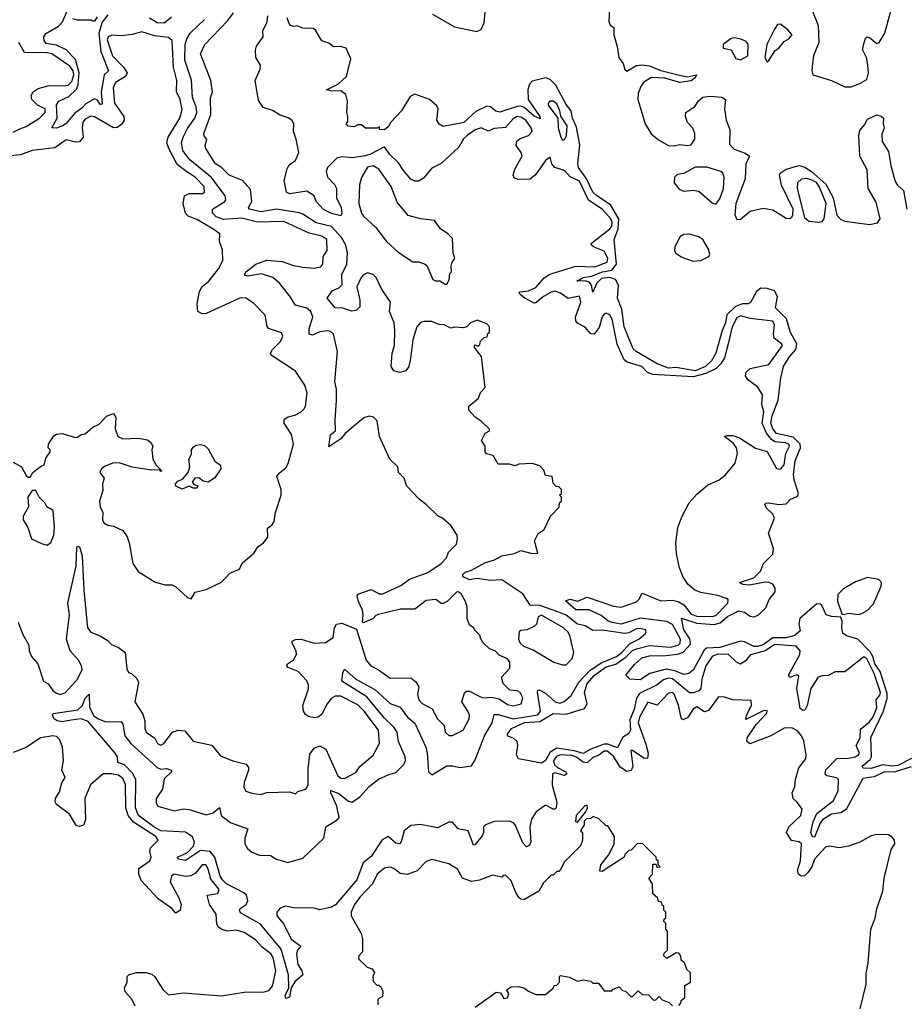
# Model space of a CAD drawing. Extents: x 2494106 to 2685573, y 758056 to 915185.
# Tile 429 of 507: x 2654700 to 2659369, y 840609 to 845805. Entities that reach past the tile are written whole.
import ezdxf

# ---------------------------------------------------------------- set-up
doc = ezdxf.new("R2010")
doc.units = 0

msp = doc.modelspace()

# ---------------------------------------------------------------- linework, layer by layer
at = {"layer": '0CON05XD'}
for points in [[(2657816.8, 845933.2), (2657810, 845795), (2657817.1, 845777.1), (2657836.2, 845765), (2657835.5, 845725), (2657853.8, 845663.8), (2657862.2, 845605), (2657885.7, 845575), (2657895, 845542.5), (2657905, 845533.3), (2657955, 845564.3), (2657983.1, 845566.9), (2658025, 845562.5), (2658085, 845538.1), (2658175.7, 845514.3), (2658225, 845504.3), (2658272.5, 845515), (2658265, 845499.2), (2658245, 845483.5), (2658185, 845474.6), (2658105, 845496.5), (2658035, 845500.3), (2657994.3, 845475.8), (2657977.8, 845452.2), (2657965.3, 845415), (2657963.4, 845383.4), (2658001.4, 845255), (2658032.9, 845202.9), (2658071.2, 845171.2), (2658125, 845141.8), (2658155, 845140), (2658185, 845147.1), (2658225, 845140.8), (2658245, 845144.2), (2658262.9, 845175), (2658264.2, 845205), (2658252.3, 845232.3), (2658225, 845262.5), (2658214.2, 845295), (2658216.2, 845315), (2658263.2, 845346.8), (2658283, 845377), (2658305, 845396.4), (2658345, 845402.1), (2658406.4, 845396.4), (2658426.2, 845385), (2658420.5, 845335), (2658429.4, 845275), (2658448, 845225), (2658446.8, 845146.8), (2658471.5, 845121.5), (2658528.8, 845101.2), (2658552.5, 845085), (2658533.2, 845045), (2658529.6, 844965), (2658479.4, 844835), (2658475.5, 844775), (2658485, 844750), (2658505, 844751.9), (2658555.8, 844795), (2658625, 844810), (2658675, 844802.5), (2658745, 844757.5), (2658765, 844755.7), (2658775, 844762.9), (2658781.1, 844775), (2658781.9, 844805), (2658721.7, 844931.7), (2658710.5, 844985), (2658714.7, 844995.3), (2658745, 845016.2), (2658815, 845035.4), (2658845, 845027.3), (2658880, 845005), (2658955, 844936.9), (2658994.5, 844865), (2659012.9, 844773), (2659032, 844752), (2659055, 844742.5), (2659185, 844724.7), (2659227.4, 844732.6), (2659242.3, 844755), (2659221.5, 844841.5), (2659178.5, 844915), (2659173.7, 845013.6), (2659134.7, 845085), (2659129.5, 845195), (2659135, 845220), (2659160, 845250), (2659175, 845280), (2659225, 845302.5), (2659247, 845297), (2659260, 845285), (2659257.5, 845255), (2659263.3, 845235), (2659250.4, 845199.5), (2659252.9, 845162.9), (2659285, 845110), (2659298, 845035), (2659321.5, 844951.5), (2659332.9, 844932.9), (2659364.3, 844904.3), (2659383.3, 844805)], [(2655165, 845830.4), (2655135, 845792.4), (2655117.2, 845735), (2655128.2, 845638.2), (2655168.9, 845535), (2655145.7, 845514.3), (2655130.8, 845425), (2655135, 845360), (2655125, 845357.5), (2655111.1, 845381.1), (2655095, 845387.8), (2655048.9, 845361.1), (2655030, 845340), (2654989.6, 845310.4), (2654945, 845258), (2654926.2, 845245), (2654895, 845232.9), (2654870, 845235), (2654897.1, 845285), (2654895, 845356), (2654905.8, 845375), (2654959.6, 845400.4), (2655000.4, 845439.6), (2655008.6, 845461.4), (2655013.7, 845525), (2654994.5, 845595), (2654945.7, 845645.7), (2654895, 845670.7), (2654840.2, 845680.2), (2654828.7, 845695), (2654827.5, 845715), (2654837.3, 845732.7), (2654905, 845771.6), (2654925.8, 845794.2), (2654952.2, 845855)], [(2655811.4, 841568.6), (2655903.8, 841535), (2655887.5, 841485), (2655888.6, 841455), (2655901.6, 841431.6), (2655925, 841411.6), (2655965, 841395.9), (2656023.2, 841393.2), (2656056, 841375), (2656115, 841357.9), (2656195, 841379.1), (2656304.7, 841485), (2656316.7, 841545), (2656375, 841581.5), (2656386.1, 841595), (2656374.7, 841655), (2656342.9, 841725), (2656343, 841737), (2656385, 841722), (2656435, 841681.3), (2656455, 841676.3), (2656496.1, 841703.9), (2656545, 841758.1), (2656593.4, 841796.6), (2656647.7, 841822.3), (2656685, 841831.9), (2656728.1, 841875), (2656737, 841895), (2656735.2, 841915.2), (2656698.9, 841995), (2656692.4, 842045), (2656675, 842072.1), (2656625, 842118.8), (2656531.6, 842231.6), (2656401.2, 842315), (2656405, 842357.5), (2656415, 842377.5), (2656473.9, 842323.9), (2656575, 842270.9), (2656655, 842195.4), (2656707.8, 842177.8), (2656745.2, 842125.2), (2656785, 842092.9), (2656844, 841965), (2656851.4, 841935), (2656858.6, 841835), (2656875, 841819.4), (2656955, 841866.7), (2656985, 841867.8), (2657025, 841858.9), (2657085, 841868), (2657105, 841899.2), (2657153, 842025), (2657194.6, 842095), (2657205, 842138.8), (2657225, 842138.5), (2657305, 842116), (2657435, 842136.5), (2657448.9, 842155), (2657433.6, 842256.4), (2657435, 842266.7), (2657441.2, 842268.8), (2657475, 842251.3), (2657525.7, 842205), (2657551.4, 842198.6), (2657573.9, 842206.1), (2657611.1, 842238.9), (2657651, 842309), (2657709, 842371), (2657769.1, 842410.9), (2657850.9, 842445), (2657877.8, 842465), (2657918.6, 842511.4), (2657968.8, 842535), (2658003.3, 842565), (2658007.5, 842575), (2658002.5, 842585), (2657975, 842592), (2657955, 842590.8), (2657915, 842569.4), (2657893.7, 842566.3), (2657775, 842582.5), (2657725, 842581.4), (2657685, 842605.6), (2657645, 842615.4), (2657585, 842662.1), (2657540.4, 842680.4), (2657445, 842714.2), (2657395, 842716), (2657355, 842775.8), (2657245, 842849.4), (2657185, 842845.4), (2657115, 842855.4), (2657075, 842848.5), (2657040, 842865), (2657037.5, 842875), (2657051.2, 842888.8), (2657085, 842900.5), (2657158.9, 842941.1), (2657206.2, 842953.8), (2657245, 842976), (2657312.3, 842987.7), (2657345, 843003.3), (2657405, 842987.5), (2657435, 842990), (2657417.5, 843055), (2657437, 843093), (2657467.5, 843115), (2657502.5, 843185), (2657548.3, 843231.7), (2657550, 843255), (2657560, 843265), (2657560, 843285), (2657550, 843295), (2657560, 843305), (2657560, 843325), (2657545, 843340), (2657531.7, 843341.7), (2657515, 843360), (2657510, 843395), (2657475, 843400), (2657467, 843427), (2657445, 843450), (2657405, 843462.5), (2657335, 843460), (2657315, 843450), (2657285, 843460), (2657225, 843460), (2657200, 843505), (2657163.6, 843513.6), (2657157.5, 843525), (2657157.5, 843555), (2657137.5, 843585), (2657157, 843623), (2657180, 843635), (2657180, 843645), (2657136.4, 843686.4), (2657105, 843707.5), (2657070, 843745), (2657070, 843765), (2657122.5, 843807.5), (2657133, 843837), (2657157.5, 843865), (2657137, 844027), (2657100, 844075), (2657100, 844085), (2657105, 844090), (2657118.3, 844081.7), (2657128.3, 844091.7), (2657131.7, 844108.3), (2657151.7, 844128.3), (2657168.3, 844131.7), (2657171.7, 844148.3), (2657180, 844155), (2657180, 844185), (2657165, 844200), (2657115, 844220), (2657080, 844205), (2657060, 844185), (2657041.7, 844178.3), (2656995, 844182.5), (2656975, 844177.5), (2656940, 844195), (2656915, 844196.7), (2656875, 844213.3), (2656835, 844213.3), (2656815, 844206.7), (2656796.2, 844185), (2656774.3, 844115.7), (2656763.6, 844016.4), (2656753.3, 843975), (2656738.3, 843951.7), (2656705, 843942.5), (2656675, 843952.5), (2656660, 843975), (2656666.2, 844045), (2656678.8, 844085), (2656680, 844165), (2656676, 844205), (2656651.2, 844265), (2656657.8, 844315), (2656609.5, 844385), (2656581.4, 844445), (2656565, 844460), (2656535, 844468.5), (2656515, 844459.4), (2656501.8, 844445), (2656479.5, 844395), (2656495.6, 844325), (2656495, 844290), (2656477.7, 844272.3), (2656452.3, 844267.7), (2656405, 844282.2), (2656364.4, 844284.4), (2656323.8, 844335), (2656350, 844375), (2656388.7, 844391.3), (2656401.8, 844408.2), (2656399.6, 844460.4), (2656425.9, 844515), (2656430, 844575), (2656421.1, 844615), (2656397.8, 844655), (2656345, 844714.7), (2656265, 844732.6), (2656195, 844779.5), (2656175, 844786.7), (2656055, 844806.2), (2655975, 844792), (2655912.9, 844805), (2655907.1, 844815), (2655925.6, 844845), (2655918.3, 844908.3), (2655876.8, 844956.8), (2655805, 844984.3), (2655764.6, 845024.6), (2655734.3, 845045), (2655682, 845125), (2655679.3, 845140.7), (2655687, 845173), (2655672.9, 845192.9), (2655671.4, 845205), (2655708.6, 845305), (2655707.7, 845392.3), (2655717.1, 845425), (2655709.4, 845485), (2655654.4, 845625.6), (2655678, 845675), (2655798.6, 845801.4), (2655828.8, 845841.2)], [(2656878.6, 845835), (2656995, 845768.1), (2657113.6, 845743.6), (2657136.4, 845753.6), (2657151.1, 845788.9), (2657157.1, 845845)], [(2658879.2, 845865), (2658914.4, 845775), (2658918.8, 845685), (2658890, 845615), (2658884.4, 845575), (2658880.8, 845535), (2658886.7, 845515), (2658985, 845483.6), (2659055, 845451.9), (2659088.3, 845451.7), (2659135, 845467.8), (2659170.9, 845489.1), (2659180.3, 845525), (2659177.4, 845567.4), (2659170, 845605), (2659150.9, 845645), (2659152.9, 845665), (2659165, 845707.5), (2659172.5, 845715), (2659185, 845712), (2659225, 845680), (2659236.9, 845685), (2659267.3, 845735), (2659297.8, 845852.2)], [(2655109.7, 845820.3), (2655095, 845797.5), (2655085, 845797.5), (2655075, 845802.5), (2655005, 845802.5), (2654980.7, 845810.7)], [(2655500.8, 845819.2), (2655462.1, 845787.9), (2655425, 845789.3), (2655385, 845813.8)], [(2656170, 842365), (2656116.4, 842386.4), (2656110, 842395), (2656113.8, 842405), (2656145, 842426.2), (2656160.6, 842455), (2656160, 842475), (2656138.6, 842515), (2656138.8, 842525), (2656155.6, 842534.4), (2656185, 842536.7), (2656255, 842514.4), (2656315, 842517.5), (2656353.8, 842545), (2656361.2, 842595), (2656372.5, 842615), (2656400.7, 842620.7), (2656478.3, 842588.3), (2656528.8, 842425), (2656553.3, 842395), (2656594.1, 842374.1), (2656655, 842330), (2656765, 842331.2), (2656791.2, 842311.2), (2656806.7, 842285), (2656800, 842245), (2656806.7, 842215), (2656825, 842196.7), (2656877.7, 842167.7), (2656906.2, 842115), (2656940.5, 842080.5), (2656946.2, 842045), (2656965, 842026.7), (2656985, 842026.7), (2657040, 842055), (2657073.3, 842115), (2657073.8, 842135), (2657065.8, 842155), (2657033.8, 842205), (2657047.7, 842252.3), (2657058.3, 842261.7), (2657075, 842262), (2657122.5, 842237.5), (2657145, 842226.9), (2657190.3, 842230.3), (2657231.5, 842221.5), (2657275, 842190.8), (2657305, 842184.2), (2657347.5, 842195), (2657355.9, 842225.9), (2657342.5, 842255), (2657325, 842263.3), (2657287.3, 842267.3), (2657251.7, 842301.7), (2657243.3, 842335), (2657287.7, 842382.3), (2657287.5, 842415), (2657275, 842432.5), (2657230.7, 842450.7), (2657210, 842475), (2657180, 842485), (2657147, 842517), (2657130, 842545), (2657130, 842555), (2657100, 842585), (2657096.4, 842596.4), (2657075, 842610), (2657062.5, 842645), (2657062.5, 842705), (2657053.3, 842735), (2657030, 842775), (2657015, 842786.2), (2657005, 842783.3), (2656955.6, 842734.4), (2656935, 842723.8), (2656924.1, 842724.1), (2656895.7, 842745.7), (2656845, 842740), (2656785, 842694.2), (2656710, 842695), (2656594.5, 842665.5), (2656580, 842660), (2656565.8, 842644.2), (2656515, 842622.5), (2656510, 842625), (2656513.8, 842665), (2656509.2, 842689.2), (2656488, 842735), (2656481.2, 842765), (2656485, 842772.5), (2656555, 842798), (2656597.5, 842775), (2656617.5, 842775), (2656711.3, 842818.7), (2656757.3, 842852.7), (2656855, 842887.5), (2656924, 842935), (2656952.5, 842965), (2656964.2, 842995.8), (2657005, 843037.5), (2657011.2, 843065), (2657008.8, 843085), (2656975, 843136.2), (2656932.5, 843175), (2656907, 843187), (2656847.5, 843245), (2656806.1, 843276.1), (2656744.2, 843344.2), (2656730, 843385), (2656700, 843415), (2656696, 843445), (2656654, 843485), (2656600, 843605), (2656587.7, 843687.7), (2656568.3, 843708.3), (2656545, 843713.3), (2656515.9, 843704.1), (2656417.9, 843622.1), (2656395, 843593.3), (2656331.7, 843551.7), (2656340, 843615), (2656366.2, 843635), (2656364.3, 843694.3), (2656372.5, 843795), (2656372.5, 843855), (2656364, 843895), (2656376.7, 844055), (2656355.8, 844145.8), (2656339.7, 844159.7), (2656324, 844164), (2656285, 844157.5), (2656245, 844140.6), (2656228.8, 844145), (2656228.5, 844175), (2656246.7, 844235), (2656237.1, 844265), (2656215, 844282.9), (2656155, 844298), (2656126.3, 844346.3), (2656071.1, 844415), (2656035.8, 844445), (2655975.5, 844464.5), (2655905, 844452.5), (2655887, 844457), (2655893.3, 844475), (2655946.2, 844515), (2656005, 844536.9), (2656085, 844528.5), (2656145, 844507.5), (2656195, 844499.4), (2656255, 844494.3), (2656289.4, 844500.6), (2656299.2, 844515), (2656302.5, 844555), (2656323.3, 844586.7), (2656321.2, 844645), (2656295, 844662), (2656227.9, 844677.9), (2656185, 844698.5), (2656095, 844740), (2655955, 844736), (2655872.7, 844757.3), (2655775, 844751.3), (2655737.1, 844765), (2655717.8, 844785), (2655717.1, 844805), (2655782.7, 844845), (2655787.9, 844855), (2655785.4, 844875), (2655712.2, 844972.2), (2655597.5, 845065), (2655561.5, 845115), (2655553.8, 845155), (2655562.3, 845185), (2655585, 845230.6), (2655624.7, 845285.3), (2655635.3, 845315), (2655631.1, 845345), (2655611.3, 845395), (2655606.9, 845486.9), (2655572.2, 845592.2), (2655572.7, 845675), (2655581.5, 845705), (2655599.5, 845735), (2655675, 845805.8)], [(2659405, 841862.3), (2659315, 841834), (2659264.5, 841835.5), (2659209.9, 841810.1), (2659149.8, 841800.2), (2659062.5, 841637.5), (2659035, 841618.9), (2658985, 841612.7), (2658937.6, 841582.4), (2658924.6, 841565), (2658895, 841490.8), (2658885, 841492.5), (2658875.4, 841515.4), (2658888.2, 841571.8), (2658907.2, 841615), (2658995.8, 841684.2), (2659020.2, 841735), (2659022.5, 841795), (2659013.2, 841803.2), (2658960, 841815), (2658951.8, 841825), (2658954.6, 841845.4), (2659013.9, 841906.1), (2659075, 841908.2), (2659110, 841915), (2659128.1, 841925), (2659131.9, 841935), (2659115.5, 841975), (2659136.1, 842015), (2659138.4, 842061.6), (2659185, 842098.8), (2659205, 842125.6), (2659223.8, 842173.8), (2659220, 842215), (2659240.1, 842239.9), (2659244, 842255), (2659210, 842355), (2659172.3, 842432.3), (2659155, 842442.5), (2659055, 842363.5), (2659005, 842363.1), (2658966.7, 842343.3), (2658935, 842342.9), (2658915, 842334.4), (2658876.2, 842275), (2658855.7, 842185), (2658845, 842161.2), (2658835, 842158.8), (2658819.3, 842169.3), (2658812.7, 842215), (2658801.5, 842275), (2658811.7, 842341.7), (2658801.7, 842348.3), (2658765, 842333.8), (2658757.5, 842345), (2658818.2, 842455), (2658819.7, 842475), (2658798.8, 842498.8), (2658685, 842507.5), (2658635, 842473.7), (2658556.9, 842453.1), (2658529.8, 842420.2), (2658505, 842404.2), (2658483.1, 842415), (2658441.4, 842455), (2658385, 842455.8), (2658355, 842443.8), (2658321.5, 842395), (2658300.7, 842325), (2658295.4, 842275), (2658285, 842262.5), (2658255, 842252.3), (2658235, 842253.3), (2658145.8, 842325.8), (2658125, 842329.8), (2658098.3, 842321.7), (2658064.8, 842295.2), (2657971.3, 842248.6), (2657956.5, 842225), (2657943.3, 842165), (2657919.9, 842110.1), (2657924.7, 842055), (2657915, 842038.5), (2657882.6, 842017.4), (2657855, 841962.1), (2657805, 841981.1), (2657785, 841981.7), (2657713.9, 841956.1), (2657675, 841931.7), (2657627.1, 841947.2), (2657535, 841959.7), (2657499.9, 841940.1), (2657474.6, 841895), (2657455, 841881.2), (2657333.1, 841905), (2657321.7, 841925), (2657328.9, 841975), (2657325.2, 841995.2), (2657310.6, 842010.6), (2657274, 842025), (2657274, 842035), (2657295.8, 842065), (2657365, 842096), (2657445, 842102), (2657515, 842143.5), (2657585, 842140), (2657680.8, 842169.2), (2657695.3, 842194.7), (2657681.5, 842255), (2657695, 842302.3), (2657734.7, 842345), (2657795, 842390.2), (2657846.1, 842403.9), (2657899.8, 842440.2), (2657934.7, 842475.3), (2657955, 842484.5), (2658025, 842501.9), (2658135, 842493.4), (2658175.4, 842504.6), (2658186.1, 842515), (2658188.6, 842535), (2658145, 842612.5), (2658115, 842629), (2657975, 842646.2), (2657875, 842615.8), (2657825, 842624.3), (2657805, 842632.4), (2657769.9, 842659.9), (2657705, 842690), (2657635, 842690.9), (2657581.7, 842738.3), (2657605, 842746.2), (2657645, 842736.4), (2657695, 842756.9), (2657835, 842710), (2657875, 842704.6), (2657955, 842733.2), (2657967.7, 842745), (2657985, 842779.2), (2658055, 842751.2), (2658085, 842738), (2658145, 842742), (2658175, 842735.4), (2658206.2, 842716.2), (2658245, 842667.9), (2658275, 842656.8), (2658355, 842655.2), (2658375, 842660.5), (2658437.1, 842725), (2658438.8, 842745), (2658430.3, 842750.3), (2658385, 842766.5), (2658295, 842782.3), (2658264.3, 842795), (2658227.8, 842825), (2658202.3, 842862.3), (2658182.2, 842912.2), (2658166.6, 842986.6), (2658163.1, 843045), (2658174.6, 843125.4), (2658196.9, 843185), (2658233.8, 843256.2), (2658275, 843302), (2658331.1, 843348.9), (2658392.7, 843377.3), (2658425, 843402.5), (2658475.7, 843465), (2658488.1, 843515), (2658483.1, 843545), (2658468.5, 843568.5), (2658420, 843605), (2658435, 843611.2), (2658465, 843611.4), (2658499.1, 843599.1), (2658584.7, 843544.7), (2658646.2, 843526.2), (2658695, 843436), (2658715, 843432.9), (2658734.6, 843455.4), (2658743.8, 843515), (2658762.5, 843555), (2658758.9, 843565), (2658742.3, 843572.3), (2658685, 843577.8), (2658668.8, 843588.8), (2658642.4, 843622.4), (2658618.4, 843675), (2658628.6, 843735), (2658617.1, 843775), (2658620, 843825), (2658595.9, 843865.9), (2658543.8, 843905), (2658531.2, 843925), (2658533.8, 843945), (2658555, 843964), (2658655, 843985.6), (2658725.8, 844085), (2658721.2, 844095), (2658682.9, 844125), (2658678.9, 844145), (2658684.5, 844195), (2658675.7, 844215), (2658555, 844227.9), (2658505, 844242.7), (2658485, 844232.2), (2658460.3, 844185), (2658440.4, 844095), (2658420, 844020), (2658401, 843989), (2658375.6, 843964.4), (2658321.4, 843938.6), (2658255, 843920), (2658042.1, 843932.1), (2658012.9, 843942.9), (2657984.2, 843975), (2657907.1, 843997.1), (2657890.7, 844010.7), (2657853.4, 844093.4), (2657826.9, 844225), (2657815, 844247.5), (2657795, 844256), (2657785, 844251.2), (2657775, 844236.7), (2657758.9, 844181.1), (2657732.5, 844145), (2657715, 844148.1), (2657685, 844181.9), (2657644.3, 844204.3), (2657635.8, 844215.8), (2657633.2, 844235), (2657662.5, 844315), (2657655, 844345.8), (2657595, 844333.8), (2657555, 844361.8), (2657525, 844372.1), (2657505, 844367.9), (2657464.3, 844345), (2657425, 844310.6), (2657415, 844310), (2657366.2, 844335), (2657341.2, 844355), (2657336.2, 844365), (2657340.3, 844369.7), (2657385, 844374.4), (2657425, 844392.3), (2657467.5, 844442.5), (2657497.4, 844462.6), (2657635, 844504.6), (2657735, 844501.6), (2657801.1, 844525), (2657805, 844546.2), (2657785, 844584.4), (2657732.5, 844605), (2657718.6, 844615), (2657715.7, 844625), (2657815, 844700.7), (2657825.2, 844715), (2657828.1, 844735), (2657821, 844755), (2657775, 844805.3), (2657703.2, 844853.2), (2657655, 844953.1), (2657606.4, 844976.4), (2657575, 845010), (2657523.8, 845025), (2657508.8, 845045), (2657500, 845080), (2657475, 845062.5), (2657423.2, 844986.8), (2657395, 844962.9), (2657331.2, 844961.2), (2657310.6, 844970.6), (2657304, 844985), (2657313.2, 845016.8), (2657352.5, 845085), (2657347.5, 845105), (2657321.2, 845141.2), (2657324, 845165), (2657340.8, 845179.2), (2657386, 845195), (2657405.7, 845215), (2657399.4, 845235), (2657370.9, 845275), (2657345, 845291.1), (2657325, 845293.8), (2657305, 845282.5), (2657263.5, 845236.5), (2657205, 845231.9), (2657172.7, 845217.3), (2657135, 845233.8), (2657105, 845224.2), (2657061.2, 845195), (2657043.2, 845176.8), (2657017.1, 845132.9), (2656925, 845046.7), (2656875, 845022.5), (2656831.7, 844968.3), (2656805, 844953.3), (2656785, 844953.3), (2656765, 844963.3), (2656725, 845008.8), (2656699.4, 845049.4), (2656651.2, 845095), (2656625, 845134.4), (2656551.8, 845095), (2656525, 845087), (2656455, 845076.2), (2656405, 845081.4), (2656375, 845076.4), (2656324.8, 845025.2), (2656317.2, 845005), (2656325, 844974.4), (2656361.5, 844935), (2656371.5, 844915), (2656372.9, 844865), (2656396, 844814), (2656400, 844785), (2656395, 844770), (2656345, 844782.9), (2656303.2, 844803.2), (2656265.7, 844845), (2656254.2, 844875), (2656215, 844899.5), (2656125.7, 844885.7), (2656108.6, 844895), (2656096, 844956), (2656111.5, 845018.5), (2656121.5, 845038.5), (2656155, 845061.4), (2656173.8, 845105), (2656159.6, 845175), (2656144.4, 845215), (2656146.9, 845255), (2656136, 845275), (2656117.2, 845287.2), (2656075, 845301.5), (2656035, 845326.9), (2655985, 845341.2), (2655961.2, 845381.2), (2655943.3, 845485), (2655968.8, 845545), (2655971.2, 845565), (2655946.7, 845605), (2655943.8, 845645), (2655950, 845665), (2655986, 845715), (2655984, 845746), (2656006.7, 845793.3), (2656010.5, 845825)], [(2659415, 841909), (2659335, 841868.9), (2659305.7, 841865.7), (2659255, 841872.7), (2659195, 841853.8), (2659152.5, 841855), (2659146.7, 841865), (2659188.8, 841901.2), (2659195.3, 841914.7), (2659192.6, 842017.4), (2659257, 842153), (2659278, 842222), (2659279.2, 842249.2), (2659242.2, 842365), (2659213.8, 842405), (2659202.3, 842445), (2659188.5, 842468.5), (2659123.3, 842535), (2659065, 842553.3), (2659045, 842566.7), (2659039.2, 842595), (2659041.7, 842631.7), (2659035, 842652.5), (2658985, 842655.5), (2658957.5, 842665), (2658933.7, 842713.7), (2658925, 842721.4), (2658907.6, 842722.4), (2658818.6, 842645), (2658813, 842617), (2658820.4, 842579.5), (2658791.2, 842555), (2658745, 842542.4), (2658675, 842543.4), (2658625, 842506.2), (2658595, 842497.2), (2658575, 842497.3), (2658525, 842522.2), (2658505, 842525.4), (2658395, 842491.9), (2658325, 842488.6), (2658313.1, 842476.9), (2658255, 842372), (2658232.5, 842355), (2658205, 842349.2), (2658158.5, 842368.5), (2658113, 842377), (2658026.1, 842353.9), (2657975, 842321.2), (2657920, 842325), (2657900, 842345), (2657945, 842402.5), (2657983, 842437), (2658025, 842448.1), (2658109.7, 842449.7), (2658172.6, 842457.4), (2658202, 842468), (2658240.2, 842509.8), (2658237.4, 842537.4), (2658205.7, 842585), (2658193.3, 842646.7), (2658275, 842620.4), (2658366, 842614), (2658397.2, 842622.8), (2658436.7, 842655), (2658495, 842686.1), (2658525, 842678.5), (2658555, 842656.7), (2658575.5, 842654.5), (2658598.3, 842661.7), (2658638.9, 842701.1), (2658656.4, 842745), (2658687.1, 842785), (2658687.9, 842805), (2658675.3, 842825.3), (2658655.3, 842835.3), (2658635, 842836.9), (2658551.4, 842821.4), (2658517.5, 842825), (2658500, 842835), (2658575, 842858.9), (2658609.4, 842895), (2658625.6, 842935), (2658675.5, 842985), (2658678.5, 843015), (2658652.3, 843095), (2658684.2, 843175), (2658676, 843195), (2658644.3, 843225), (2658633.8, 843245), (2658636.7, 843253.3), (2658655, 843255.7), (2658706.8, 843246.8), (2658745, 843250.6), (2658766.8, 843273.2), (2658805, 843291.2), (2658810, 843305), (2658787.1, 843377.1), (2658784.6, 843404.6), (2658792.9, 843477.1), (2658821.1, 843545), (2658820.4, 843565), (2658782.8, 843602.8), (2658695, 843620.6), (2658675, 843646.5), (2658664.7, 843675), (2658672, 843715), (2658703.5, 843796.5), (2658718.1, 843915), (2658732.3, 843975), (2658762.1, 844025), (2658797.3, 844065), (2658802.7, 844095), (2658768.2, 844155), (2658747.3, 844227.3), (2658688.6, 844285), (2658699.2, 844345), (2658684.7, 844374.7), (2658645, 844387.3), (2658611.5, 844388.5), (2658589.6, 844370.4), (2658558, 844312), (2658545, 844305.4), (2658515.9, 844305.9), (2658478.7, 844291.3), (2658432.4, 844247.6), (2658425, 844205.8), (2658407.9, 844165), (2658375, 844045.8), (2658352.1, 844005), (2658320.4, 843975), (2658265, 843951.9), (2658165, 843969.2), (2658123.9, 843966.1), (2658065, 843988.5), (2657953.3, 844053.3), (2657938.3, 844068.3), (2657890, 844185), (2657877.9, 844277.9), (2657855.9, 844335), (2657860.3, 844405), (2657845, 844434.7), (2657814.8, 844444.8), (2657770.3, 844439.7), (2657746.8, 844415), (2657725, 844367.5), (2657718.2, 844405), (2657705, 844420.4), (2657685, 844426.9), (2657640, 844425), (2657673.8, 844445), (2657717.7, 844452.3), (2657776.7, 844475), (2657826, 844484), (2657850.5, 844515), (2657837.7, 844645), (2657859.2, 844700.8), (2657861.6, 844755), (2657818.6, 844828.5), (2657746.7, 844875), (2657725, 844895.5), (2657689.4, 844969.4), (2657649.6, 845025), (2657646.2, 845045), (2657657.3, 845145), (2657638.8, 845238.8), (2657618.7, 845285), (2657610.6, 845325), (2657585, 845357.8), (2657530.1, 845460.1), (2657499.7, 845489.7), (2657475, 845498.2), (2657405, 845481.8), (2657390.4, 845465), (2657382.9, 845437.1), (2657384.7, 845384.7), (2657445.5, 845295), (2657447.7, 845282.3), (2657415, 845296.7), (2657362.3, 845342.4), (2657345, 845349.5), (2657325, 845347.8), (2657235, 845317.3), (2657212.9, 845322.9), (2657185, 845345.7), (2657165, 845348.2), (2657108.4, 845321.6), (2657045, 845262.3), (2656935, 845241.1), (2656915, 845254.3), (2656901.5, 845275), (2656908.1, 845335), (2656901.1, 845351.1), (2656863.5, 845383.5), (2656785, 845411.5), (2656760.8, 845399.2), (2656715.4, 845325), (2656659.2, 845265), (2656645, 845240), (2656625, 845223.8), (2656600, 845225), (2656600, 845240), (2656587.5, 845232.5), (2656525, 845232.5), (2656505, 845250), (2656485, 845250), (2656465, 845240), (2656433.6, 845243.6), (2656423.3, 845255), (2656431.7, 845268.3), (2656432.5, 845295), (2656426.1, 845316.1), (2656431.1, 845375), (2656421.3, 845411.3), (2656395, 845430), (2656348.3, 845428.3), (2656320, 845435), (2656383.1, 845466.9), (2656424.5, 845505.5), (2656448.3, 845598.3), (2656423.3, 845655), (2656395, 845664.3), (2656357.1, 845662.9), (2656332.2, 845682.3), (2656294.1, 845694.1), (2656260.5, 845750.5), (2656249.4, 845759.4), (2656195, 845760.8), (2656165, 845773.3), (2656145, 845770), (2656131.2, 845775), (2656121.9, 845785), (2656111.9, 845815)], [(2658645, 845583.3), (2658655, 845590), (2658687, 845643), (2658707.5, 845655), (2658735, 845690), (2658760, 845705), (2658777.5, 845725), (2658755, 845752.5), (2658715, 845782.5), (2658700.7, 845779.3), (2658683.3, 845755), (2658643.8, 845675), (2658633.8, 845605), (2658645, 845583.3)], [(2654665, 843470), (2654710, 843445), (2654735, 843400), (2654745, 843390), (2654755, 843390), (2654770, 843415), (2654815, 843450), (2654830, 843455), (2654838.3, 843491.7), (2654860, 843525), (2654860, 843535), (2654850, 843545), (2654852.5, 843565), (2654880.7, 843609.3), (2654895, 843617.5), (2654925, 843621.2), (2654995, 843600), (2655005, 843602.5), (2655024, 843616), (2655045, 843620), (2655085.9, 843654.1), (2655118.8, 843671.2), (2655157.7, 843712.3), (2655195, 843727.5), (2655206.7, 843705), (2655203.6, 843646.4), (2655217.5, 843605), (2655245, 843593.3), (2655325, 843596.7), (2655375, 843587.5), (2655393, 843573), (2655402.5, 843555), (2655396.7, 843535), (2655402.5, 843485), (2655420, 843455), (2655450, 843425), (2655445, 843420), (2655440, 843430), (2655395, 843427.5), (2655293.6, 843443.6), (2655225, 843466), (2655190, 843465), (2655150.7, 843449.3), (2655132.5, 843435), (2655122.5, 843415), (2655146.7, 843385), (2655137.5, 843355), (2655139.3, 843320.7), (2655122, 843265), (2655124.2, 843235), (2655138.8, 843205), (2655137.5, 843165), (2655145, 843150), (2655165, 843137.5), (2655195, 843132.5), (2655245, 843110), (2655266.7, 843076.7), (2655277.5, 843045), (2655297.5, 842935), (2655325, 842892.5), (2655415, 842837.5), (2655467, 842823), (2655505, 842822.5), (2655525, 842811.2), (2655585, 842756), (2655605, 842748.8), (2655626.4, 842783.6), (2655685, 842797.5), (2655765, 842837.5), (2655810, 842885), (2655860, 842905), (2655873.6, 842936.4), (2655937.7, 842992.3), (2655957, 843023), (2655986.4, 843043.6), (2656010, 843075), (2656008.8, 843121.2), (2656031.7, 843138.3), (2656043.9, 843156.1), (2656050, 843205), (2656080, 843295), (2656080.8, 843325), (2656058, 843395), (2656068.8, 843411.2), (2656105, 843440), (2656117.3, 843462.7), (2656145.7, 843564.3), (2656135, 843616.7), (2656096.2, 843675), (2656096.7, 843695), (2656112.3, 843707.7), (2656151.7, 843718.3), (2656185, 843735.8), (2656200.3, 843749.7), (2656208.1, 843765), (2656218.1, 843835), (2656205, 843876.2), (2656155, 843950), (2656026.7, 844035), (2656023.8, 844045), (2656033.8, 844065), (2656074, 844105), (2656086, 844125), (2656088.8, 844135), (2656082.3, 844152.3), (2656013.3, 844175), (2656005.9, 844185.9), (2655995.4, 844245.4), (2655935, 844307.5), (2655895, 844335.6), (2655865, 844336.9), (2655685, 844254.2), (2655663.6, 844253.6), (2655640, 844265), (2655637.5, 844305), (2655649.7, 844370.3), (2655663.6, 844396.4), (2655698, 844425), (2655748.9, 844491.1), (2655771.9, 844535), (2655770.9, 844590.9), (2655754, 844635), (2655756, 844675), (2655725, 844698.9), (2655635, 844750), (2655588.7, 844768.7), (2655574.5, 844784.5), (2655562.5, 844835), (2655569.2, 844875), (2655595, 844887.5), (2655665, 844888), (2655676, 844895), (2655674.4, 844925), (2655626.5, 844975), (2655581.6, 845001.6), (2655531.9, 845041.9), (2655487.1, 845125), (2655477.3, 845155), (2655484.5, 845185), (2655544.6, 845285), (2655558.3, 845331.7), (2655546.9, 845385), (2655527.8, 845425), (2655529.6, 845485), (2655512.3, 845555), (2655505, 845696.2), (2655485, 845711.9), (2655410.8, 845720.8), (2655345, 845741.8), (2655293.6, 845726.4), (2655235, 845720.9), (2655186.1, 845723.9), (2655167.8, 845715), (2655160.9, 845699.1), (2655190.4, 845615), (2655248.5, 845555), (2655267.8, 845525), (2655259.2, 845505), (2655206.2, 845473.8), (2655193.8, 845445), (2655199.6, 845365), (2655250, 845295), (2655252.2, 845275), (2655237.6, 845252.4), (2655215, 845236.7), (2655195, 845235.5), (2655095, 845291.9), (2655075, 845295.6), (2655045, 845280), (2655033.3, 845265), (2655029.1, 845235), (2655034.2, 845185), (2655015, 845160), (2654995, 845158.6), (2654945, 845170.5), (2654885, 845128.9), (2654765, 845114.4), (2654705, 845092.2), (2654635.6, 845085.6)], [(2654665, 845212.1), (2654701.5, 845228.5), (2654735, 845241.8), (2654804.2, 845285), (2654834.2, 845315), (2654833.8, 845335), (2654793.9, 845353.9), (2654763.6, 845383.6), (2654760.8, 845405), (2654772, 845425), (2654797.9, 845442.1), (2654855, 845457.8), (2654935, 845455.5), (2654955, 845460.5), (2654975, 845480), (2654985.5, 845515), (2654982.7, 845535), (2654965, 845559.4), (2654868.8, 845625), (2654845, 845631.1), (2654725, 845632), (2654695, 845684.2)], [(2658505, 845593.8), (2658543.3, 845615), (2658545.9, 845675.9), (2658535, 845690), (2658511.7, 845701.7), (2658475, 845710), (2658455, 845705.8), (2658413.3, 845675), (2658412.5, 845655), (2658456.1, 845646.1), (2658480.4, 845600.5), (2658505, 845593.8)], [(2657565, 845170), (2657575, 845172.5), (2657586.7, 845195), (2657589.5, 845245), (2657556.7, 845296.7), (2657551.8, 845325), (2657535, 845360.6), (2657515, 845375.6), (2657497.5, 845375), (2657488.8, 845365), (2657489.2, 845355), (2657540, 845285), (2657541.5, 845235), (2657556.1, 845186.1), (2657565, 845170)], [(2656955, 844410), (2656967, 844433), (2656970, 844465), (2656980, 844475), (2656976.7, 844505), (2656982.5, 844525), (2656997.5, 844545), (2656987.5, 844575), (2656985, 844650), (2656960, 844675), (2656920.7, 844700.7), (2656890, 844745), (2656815, 844753.8), (2656751.2, 844771.2), (2656692.7, 844842.7), (2656661.2, 844925), (2656595, 845016.7), (2656565, 845033.8), (2656535, 845026.2), (2656505, 844972.5), (2656493.6, 844933.6), (2656490, 844835), (2656504.3, 844785), (2656515, 844768.8), (2656579.1, 844709.1), (2656636.2, 844635), (2656698.3, 844578.3), (2656775, 844527.5), (2656805, 844527.5), (2656837, 844517), (2656848.3, 844508.3), (2656880, 844435), (2656895, 844427.5), (2656917, 844427), (2656945, 844410), (2656955, 844410)], [(2658375, 844832), (2658395, 844860), (2658415.5, 844915), (2658418.1, 844975), (2658411.4, 844995), (2658400, 845005), (2658326.4, 845026.4), (2658265, 845026.2), (2658205, 844993.5), (2658171.1, 844988.9), (2658155.7, 844975), (2658154.5, 844945), (2658181.1, 844911.1), (2658205, 844900.8), (2658255, 844905.7), (2658285, 844900.8), (2658355, 844839.2), (2658375, 844832)], [(2658915, 844736.9), (2658935, 844740.8), (2658947.1, 844755), (2658956.9, 844835), (2658921.4, 844921.4), (2658905.5, 844945.5), (2658887.1, 844957.1), (2658855, 844967.5), (2658826.4, 844963.6), (2658805.8, 844945), (2658803.3, 844915), (2658841.8, 844761.8), (2658865, 844742), (2658915, 844736.9)], [(2658255, 844531.5), (2658295, 844534), (2658337.5, 844555), (2658343, 844567), (2658335.8, 844595), (2658305.9, 844645.9), (2658285, 844660), (2658235, 844673.3), (2658205, 844670.8), (2658185, 844659.4), (2658157.7, 844605), (2658156.1, 844585), (2658162.7, 844572.7), (2658195, 844551.8), (2658255, 844531.5)], [(2655558.3, 843328.3), (2655525, 843342.5), (2655522.5, 843355), (2655535, 843370), (2655559.3, 843380.7), (2655590, 843415), (2655597.5, 843445), (2655592.5, 843485), (2655607, 843513), (2655607.5, 843535), (2655615, 843550), (2655630.7, 843559.3), (2655655, 843562.5), (2655675, 843557.5), (2655695, 843540), (2655730, 843475), (2655760, 843455), (2655762.5, 843435), (2655728.8, 843385), (2655695, 843363.8), (2655669.3, 843369.3), (2655645, 843387.5), (2655623.6, 843386.4), (2655610, 843365), (2655621.7, 843351.7), (2655640, 843345), (2655635, 843332.5), (2655615, 843332.5), (2655595, 843342.5), (2655558.3, 843328.3)], [(2654845, 843032.5), (2654863.6, 843046.4), (2654880, 843085), (2654883.3, 843125), (2654877.5, 843215), (2654843.6, 843233.6), (2654832.5, 843255), (2654802.5, 843285), (2654785, 843320), (2654765, 843320), (2654743.3, 843285), (2654746.7, 843235), (2654717.5, 843185), (2654717.5, 843165), (2654742.5, 843125), (2654762.5, 843065), (2654815, 843040), (2654845, 843032.5)], [(2654692.5, 842625), (2654715, 842563.3), (2654748, 842505), (2654750, 842475), (2654762.5, 842445), (2654795.4, 842405.4), (2654825, 842313.8), (2654849.5, 842299.5), (2654874.1, 842264.1), (2654895, 842250), (2654915, 842244), (2654942.5, 842255), (2655005, 842324), (2655029.4, 842375), (2655026.9, 842395), (2655010, 842425), (2654966.9, 842475), (2654947.1, 842535), (2654963.1, 842665), (2654954.4, 842725), (2654997.6, 842922.4), (2655001.9, 843018.1), (2655005, 843027.5), (2655015, 843022.5), (2655030.6, 842975), (2655037.9, 842795), (2655058.2, 842595), (2655075, 842572.9), (2655124.2, 842554.2), (2655167.3, 842527.3), (2655185, 842508), (2655222.3, 842492.3), (2655256.7, 842465), (2655265, 842380), (2655275, 842360), (2655290, 842355), (2655318.8, 842328.8), (2655326.9, 842306.9), (2655308.6, 842205), (2655349.7, 842139.7), (2655360.8, 842105), (2655361.2, 842065), (2655367.5, 842045), (2655413.3, 842013.3), (2655427.5, 841985), (2655445, 841976.7), (2655460, 841985), (2655505.8, 842044.2), (2655535, 842056.2), (2655571.7, 842051.7), (2655615, 841997.5), (2655715, 841976.2), (2655759.3, 841919.3), (2655825, 841893.8), (2655895.7, 841875.7), (2655907.7, 841857.7), (2655908, 841845), (2655885, 841780), (2655883.3, 841755), (2655893.6, 841733.6), (2655925, 841722.5), (2655973.6, 841716.4), (2656005, 841726.7), (2656125, 841730), (2656155, 841720), (2656168.3, 841731.7), (2656210, 841745), (2656222.5, 841765), (2656222.3, 841852.3), (2656231.7, 841928.3), (2656255, 841960), (2656285, 841973.3), (2656316.1, 841956.1), (2656380, 841815), (2656395, 841802), (2656415, 841800), (2656475, 841832.5), (2656495.8, 841864.2), (2656565, 841923.3), (2656598.8, 841985), (2656593.8, 842055), (2656518.6, 842155), (2656485, 842188.6), (2656394.4, 842234.4), (2656365, 842235.6), (2656345, 842224.2), (2656322.5, 842195), (2656295, 842140), (2656276.1, 842123.9), (2656255, 842121.2), (2656225, 842128), (2656208.8, 842138.8), (2656198, 842155), (2656194.2, 842185), (2656223.9, 842273.9), (2656224.2, 842295), (2656215, 842316.2), (2656170, 842365)], [(2659046.2, 842666.2), (2659077.5, 842672.5), (2659125, 842666.4), (2659145, 842670.5), (2659173.1, 842686.9), (2659207, 842723.1), (2659247.5, 842815), (2659248.1, 842835), (2659235, 842850.6), (2659175, 842860.9), (2659111.6, 842838.4), (2659048.3, 842801.7), (2659017.9, 842772.1), (2659017, 842737), (2659040, 842670), (2659046.2, 842666.2)], [(2657565, 842400), (2657585, 842400.8), (2657615.4, 842434.6), (2657625.8, 842465), (2657604.5, 842555), (2657592.7, 842575), (2657570, 842595), (2657455, 842662.9), (2657435.9, 842654.1), (2657427.5, 842615), (2657418, 842605), (2657376.7, 842585), (2657345, 842581.4), (2657335.6, 842574.4), (2657332.5, 842535), (2657342, 842515), (2657359.1, 842499.1), (2657409.7, 842479.7), (2657520, 842415), (2657565, 842400)], [(2659136, 840585), (2659167.5, 840715), (2659168.3, 840771.7), (2659178.8, 840825), (2659193.3, 841005), (2659216.3, 841063.7), (2659225, 841112.5), (2659255.7, 841205), (2659262.5, 841275), (2659300, 841425), (2659318.6, 841455), (2659317.5, 841475), (2659303.3, 841493.3), (2659285, 841502.5), (2659224.5, 841505.5), (2659195, 841498.6), (2659135, 841464.3), (2659075, 841442.9), (2659025, 841434.2), (2658975, 841443.8), (2658955, 841440), (2658895.4, 841375), (2658880.4, 841335), (2658859.6, 841305), (2658842.5, 841287.5), (2658825, 841284.7), (2658811.2, 841295), (2658805.3, 841315), (2658822, 841365), (2658827.1, 841455), (2658815, 841465.7), (2658773.2, 841473.2), (2658746.7, 841515), (2658759.2, 841545), (2658823.3, 841605), (2658829.3, 841639.3), (2658803.3, 841675), (2658783.3, 841695), (2658776.7, 841725), (2658791.2, 841758.8), (2658794.4, 841795), (2658812.7, 841857.3), (2658849.2, 841905), (2658852, 841925), (2658838.8, 841998.8), (2658827.5, 842025), (2658805, 842051.9), (2658775, 842067.5), (2658735, 842065.4), (2658665, 842026.2), (2658554.2, 841984.2), (2658538.8, 841995), (2658540.6, 842015), (2658588.2, 842085), (2658643.3, 842145), (2658645, 842160), (2658625, 842157.5), (2658532.7, 842112.7), (2658535.6, 842135), (2658562.7, 842185), (2658561.4, 842211.4), (2658465, 842215.8), (2658420.3, 842230.3), (2658387.7, 842232.3), (2658335, 842158.9), (2658315, 842153.1), (2658275, 842179.4), (2658255, 842165.6), (2658225, 842121.4), (2658200, 842110), (2658190.7, 842120.7), (2658177.1, 842187.1), (2658155.4, 842245.4), (2658145, 842253.8), (2658125, 842250), (2658065, 842187.5), (2658015, 842203.8), (2657972, 842125), (2657965.3, 842095), (2658005, 841981.2), (2658016.5, 841933.5), (2658013.9, 841906.1), (2657995, 841907.1), (2657935, 841948.6), (2657925, 841948.8), (2657936.3, 841863.7), (2657927, 841843), (2657905, 841837.8), (2657869.6, 841859.5), (2657835, 841918.8), (2657801.2, 841945), (2657785, 841943.9), (2657757, 841923), (2657725, 841911.5), (2657695, 841883.9), (2657675, 841886.7), (2657635, 841915.5), (2657615, 841922.4), (2657555.3, 841924.7), (2657535, 841918.8), (2657517.9, 841895), (2657522.9, 841872.9), (2657537.9, 841858), (2657583.3, 841835), (2657588.8, 841825), (2657575, 841816.2), (2657525, 841830), (2657512.9, 841825), (2657510.9, 841765), (2657534.7, 841675), (2657532.2, 841645), (2657525, 841637.8), (2657515, 841638.5), (2657475, 841660.3), (2657455.3, 841645), (2657425.9, 841625), (2657401, 841585), (2657393.3, 841545), (2657398.1, 841465), (2657390.8, 841449.2), (2657375, 841440), (2657355, 841461.4), (2657315.5, 841555.5), (2657306.4, 841566.4), (2657285, 841575.2), (2657205, 841573.3), (2657158.8, 841555), (2657148.2, 841545), (2657148.6, 841515), (2657141.5, 841498.5), (2657105, 841451.4), (2657095, 841449.2), (2657066.9, 841525), (2657014, 841534), (2656985, 841569.2), (2656965, 841569.5), (2656905, 841540.9), (2656815, 841558.3), (2656765, 841552.8), (2656729.7, 841525), (2656713.9, 841466.1), (2656705, 841455.6), (2656685, 841459.6), (2656645, 841494.2), (2656612.6, 841477.4), (2656555, 841388.8), (2656512.2, 841355), (2656480, 841265), (2656419.7, 841195), (2656366.6, 841133.4), (2656345, 841121.5), (2656285, 841107.1), (2656255, 841115.9), (2656145, 841117.4), (2656103.7, 841126.4), (2656075, 841116.4), (2656057.8, 841095), (2656058.1, 841075), (2656095, 841031.5), (2656132.6, 840952.6), (2656183.8, 840915), (2656165.5, 840895), (2656161.8, 840875), (2656168.1, 840818.1), (2656190, 840785), (2656193.8, 840765), (2656152.6, 840727.4), (2656132.5, 840695), (2656125, 840646.7), (2656105, 840640), (2656101.4, 840655), (2656120, 840695), (2656119.7, 840765), (2656079.3, 840899.3), (2655971.7, 841031.7), (2655865, 841090.8), (2655859.5, 841105), (2655863.1, 841115), (2655894.7, 841135.3), (2655904.1, 841155), (2655896.6, 841185), (2655882.9, 841197.1), (2655792.4, 841245), (2655770.2, 841265), (2655758.1, 841285), (2655730.6, 841385), (2655705, 841414.8), (2655655, 841419.7), (2655575, 841367.5), (2655536.2, 841375), (2655533.3, 841385), (2655585, 841409.5), (2655617.2, 841442.7), (2655622.6, 841465), (2655612.8, 841492.8), (2655575, 841517.2), (2655445, 841524.9), (2655408.3, 841545), (2655327.7, 841605), (2655312.1, 841645), (2655313.3, 841793.3), (2655297.6, 841827.6), (2655252.4, 841872.4), (2655218.8, 841885), (2655215.5, 841915), (2655203.7, 841933.7), (2655061.1, 842101.1), (2655025, 842114.8), (2654971.2, 842108.8), (2654925, 842100), (2654897.5, 842105), (2654881.2, 842115), (2654873.3, 842135), (2654877, 842143), (2655006.4, 842163.6), (2655030.8, 842185), (2655045, 842224), (2655066.1, 842246.1), (2655068.9, 842175), (2655091.8, 842131.8), (2655115, 842115.5), (2655155, 842100), (2655235, 842101.2), (2655245, 842087.5), (2655254.5, 842025), (2655286.7, 841985), (2655425, 841858.5), (2655445, 841850.4), (2655475, 841853.1), (2655501.2, 841845), (2655502, 841835), (2655462, 841798), (2655453.9, 841745), (2655421.1, 841695), (2655420.1, 841670.1), (2655429.1, 841655), (2655515, 841630), (2655565, 841640), (2655595, 841636.5), (2655685, 841608.2), (2655720.6, 841619.4), (2655755, 841646.7), (2655763.1, 841605), (2655811.4, 841568.6)], [(2655309.2, 840599.2), (2655291.2, 840635), (2655256.2, 840675), (2655253.8, 840695), (2655267.5, 840725), (2655268, 840755), (2655276.7, 840765), (2655315, 840776.2), (2655365, 840776.2), (2655397.7, 840767.7), (2655413.9, 840753.9), (2655455, 840686.7), (2655485, 840658.8), (2655565, 840668.6), (2655765, 840653.1), (2655895, 840674.3), (2655985, 840673.3), (2656015, 840680.8), (2656034.2, 840705), (2656051.4, 840785), (2656038.5, 840855), (2656025.7, 840875), (2655980.4, 840910.4), (2655945, 840949.4), (2655885, 840987.1), (2655845, 840999.2), (2655795, 840994.3), (2655763.3, 841005), (2655748.8, 841015), (2655741.2, 841031.2), (2655736.2, 841085), (2655701.2, 841135), (2655690, 841185), (2655745.7, 841194.3), (2655753.3, 841215), (2655709.4, 841269.4), (2655695, 841322.5), (2655682.5, 841345), (2655663.8, 841345), (2655628.6, 841301.4), (2655602.9, 841287.1), (2655575, 841284), (2655515, 841295.8), (2655502, 841285), (2655494.2, 841255), (2655540.7, 841170.7), (2655552.5, 841135), (2655547.5, 841105), (2655525, 841090), (2655502.5, 841115), (2655431.2, 841165), (2655341.9, 841261.9), (2655328.2, 841295), (2655328.6, 841325), (2655386.9, 841365), (2655394.3, 841385), (2655387.5, 841415), (2655391.2, 841435), (2655431.2, 841475), (2655419.2, 841495), (2655300.6, 841570.6), (2655271.9, 841605), (2655260, 841645), (2655259.1, 841769.1), (2655245, 841800), (2655222.3, 841817.7), (2655184.6, 841825.4), (2655140, 841825), (2655073.6, 841766.4), (2655044.4, 841695.6), (2655047.5, 841582.5), (2655036.4, 841553.6), (2655015, 841546.7), (2655000.7, 841550.7), (2654963, 841613), (2654893.6, 841663.6), (2654886.7, 841676.7), (2654888.8, 841695), (2654909.5, 841730.5), (2654922.3, 841777.7), (2654940, 841805), (2654923.3, 841845), (2654931.2, 841895), (2654926.2, 841965), (2654912, 842005), (2654895, 842021.4), (2654874.5, 842025.5), (2654810, 842015), (2654735, 841964), (2654665, 841938.1)], [(2657645, 841570), (2657687, 841623), (2657696.4, 841643.6), (2657695, 841660), (2657683.6, 841656.4), (2657637.5, 841605), (2657634.1, 841574.1), (2657645, 841570)], [(2658178.3, 840601.7), (2658190, 840615), (2658191.7, 840628.3), (2658210, 840645), (2658211.7, 840708.3), (2658240, 840725), (2658240, 840775), (2658221.7, 840791.7), (2658208.3, 840828.3), (2658191.7, 840841.7), (2658190, 840865), (2658178.3, 840878.3), (2658165, 840880), (2658115, 840850), (2658100, 840865), (2658101.7, 840878.3), (2658120, 840895), (2658120, 840995), (2658110, 841005), (2658110, 841035), (2658100, 841045), (2658101.7, 841058.3), (2658110, 841065), (2658110, 841095), (2658100, 841105), (2658100, 841125), (2658091.7, 841131.7), (2658088.3, 841148.3), (2658071.7, 841151.7), (2658068.3, 841168.3), (2658041.7, 841191.7), (2658040, 841245), (2658020, 841275), (2658040, 841295), (2658041.7, 841348.3), (2658058.3, 841348.3), (2658065, 841330), (2658080, 841335), (2658070, 841345), (2658070, 841365), (2658061.7, 841371.7), (2658060, 841385), (2657987, 841457), (2657960, 841455), (2657928.3, 841421.7), (2657915, 841420), (2657895, 841400), (2657890, 841385), (2657775, 841310), (2657761.7, 841311.7), (2657767.5, 841345), (2657807.5, 841395), (2657837, 841453), (2657840, 841495), (2657805, 841550), (2657795, 841550), (2657755, 841590), (2657725, 841600), (2657715, 841590), (2657691.7, 841588.3), (2657680, 841575), (2657680, 841555), (2657660, 841525), (2657670, 841515), (2657670, 841475), (2657660, 841445), (2657575, 841360), (2657555, 841320), (2657545, 841310), (2657535, 841310), (2657515, 841290), (2657505, 841290), (2657465, 841250), (2657440, 841205), (2657365, 841162.5), (2657345, 841163.3), (2657335, 841172.5), (2657318.3, 841198.3), (2657295, 841260), (2657265, 841290), (2657251.7, 841288.3), (2657245, 841280), (2657195, 841290), (2657126.4, 841263.6), (2657085, 841257.5), (2657037.5, 841275), (2657011.7, 841321.7), (2656965, 841350), (2656875, 841372.5), (2656845, 841362.5), (2656797.4, 841312.6), (2656745, 841294.4), (2656708.9, 841298.9), (2656675, 841326.2), (2656655, 841333.3), (2656625, 841326.7), (2656586.7, 841295), (2656562.9, 841245), (2656495, 841173.3), (2656467.5, 841135), (2656450, 841095), (2656450, 841075), (2656501.7, 840981.7), (2656510, 840955), (2656510, 840885), (2656490, 840865), (2656488.3, 840848.3), (2656533.9, 840803.9), (2656560, 840795), (2656572.5, 840775), (2656563.3, 840755), (2656565, 840730), (2656585, 840710), (2656595, 840710), (2656608.3, 840698.3), (2656617.5, 840675), (2656615, 840650), (2656590, 840635), (2656590, 840605)], [(2657105, 840593.3), (2657215, 840672.5), (2657238.3, 840668.3), (2657255, 840640), (2657275, 840642.5), (2657282.5, 840665), (2657270, 840685), (2657295, 840700), (2657335, 840702.5), (2657365, 840693.3), (2657385, 840677.5), (2657425, 840660), (2657475, 840660), (2657516.4, 840693.6), (2657521.7, 840708.3), (2657535, 840710), (2657550, 840725), (2657550, 840755), (2657555, 840760), (2657601.7, 840751.7), (2657645, 840730), (2657675, 840737.5), (2657715, 840730), (2657725, 840720), (2657755, 840720), (2657785, 840680), (2657825, 840680), (2657831.7, 840688.3), (2657865, 840700), (2657881.7, 840681.7), (2657898.3, 840678.3), (2657925, 840650), (2657935, 840650), (2657965, 840680), (2657985, 840660), (2658018.3, 840658.3), (2658045, 840630), (2658058.3, 840631.7), (2658075, 840650), (2658091.7, 840631.7), (2658128.3, 840618.3), (2658145, 840600)]]:
    msp.add_lwpolyline(points, dxfattribs=at)

doc.saveas('drawing.dxf')
